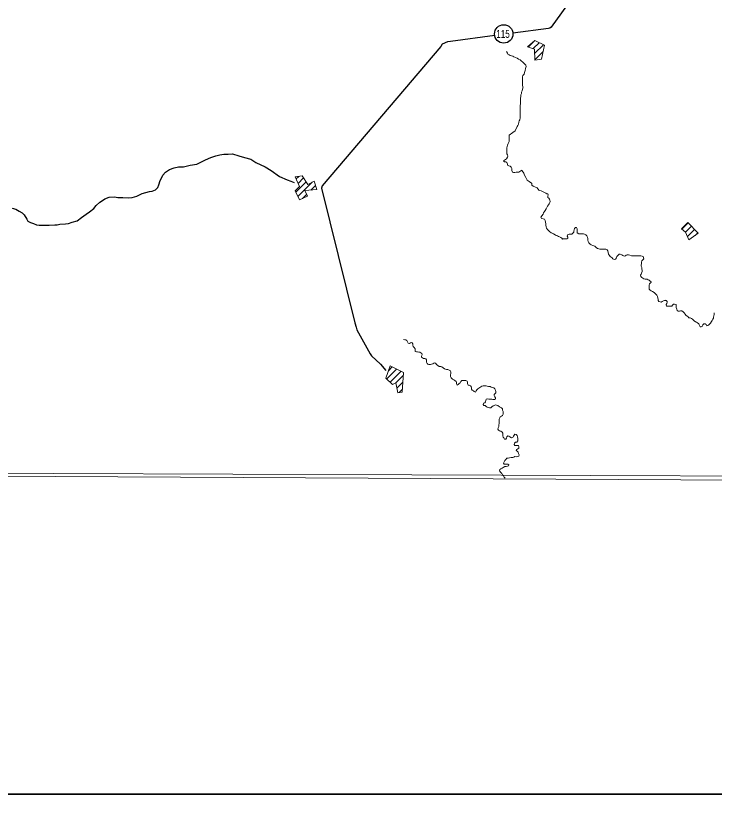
# Model space of a CAD drawing. Extents: x -1643653 to 4543381, y 1624270 to 13878484.
# Drawn here: x 608778 to 614885, y 8895895 to 8902830 of the extents above; entities that cross this region are included whole.
import ezdxf
from ezdxf.enums import TextEntityAlignment as Align

# ---------------------------------------------------------------- set-up
doc = ezdxf.new("R2010")
doc.units = 0
doc.header["$LTSCALE"] = 200
doc.layers.add('1', color=7, linetype='Continuous', lineweight=13)
doc.layers.add('6', color=7, linetype='Continuous', lineweight=13)

msp = doc.modelspace()

# ---------------------------------------------------------------- linework, layer by layer
at = {"layer": '1', "lineweight": 25}
msp.add_spline([(814781, 9009175.5), (814787.2, 9009173.4), (814796.9, 9009173.4), (814799.4, 9009172.4), (814805.1, 9009174.5), (814805.6, 9009176.5), (814811.7, 9009179.5), (814811.7, 9009179.5), (814801.5, 9009181), (814790.7, 9009181.5), (814784.1, 9009183.1), (814777.4, 9009185.1), (814778.4, 9009175.5)], degree=3, dxfattribs=at)
at = {"layer": '6'}
for p, q in [((613258.9, 8902557.5), (613307.3, 8902605.9)), ((613301.4, 8902543.4), (613353.5, 8902595.5)), ((613314.5, 8902500), (613391.6, 8902577)), ((613315.6, 8902444.5), (613388.7, 8902517.5)), ((611230.3, 8901404.8), (611252.2, 8901426.7)), ((611248, 8901365.9), (611294.8, 8901412.8)), ((611226.5, 8901287.9), (611316.8, 8901378.2)), ((611245.1, 8901249.9), (611370.1, 8901374.9)), ((611358.8, 8901307.1), (611399.5, 8901347.8)), ((611285.4, 8901233.7), (611320.5, 8901268.7)), ((614602.7, 8900965), (614658.4, 8901020.7)), ((614634.6, 8900940.2), (614686, 8900991.7)), ((614651.2, 8900900.4), (614713.6, 8900962.7)), ((614718.1, 8900910.6), (614741.2, 8900933.8)), ((613558.2, 8900878.2), (613557.9, 8900877)), ((612022, 8899656), (612108.6, 8899742.6)), ((612037, 8899727.6), (612070.7, 8899761.3)), ((612051.1, 8899628.6), (612146.6, 8899724)), ((612101.1, 8899622), (612167.9, 8899688.8)), ((612110.5, 8899574.8), (612163.2, 8899627.5)), ((612129.1, 8899536.8), (612158.5, 8899566.2))]:
    msp.add_line(p, q, dxfattribs=at)
at = {"layer": '6', "lineweight": 35}
msp.add_lwpolyline([(574695.3, 8924769.6), (626625.7, 8924769.6), (626625.7, 8896026.7), (574695.3, 8896026.7)], close=True, dxfattribs=at)
at = {"layer": '6'}
for points in [[(618535.2, 8909853.3), (607574.3, 8909890.7), (607543.3, 8898835.3), (618504.2, 8898795.8)], [(613253.6, 8902559.2), (613316.1, 8902613.6), (613400.9, 8902572.5), (613374.3, 8902452.9), (613315.7, 8902442), (613313.8, 8902539.4)], [(611222.2, 8901422.7), (611283.2, 8901431), (611331.4, 8901355.2), (611388, 8901384.1), (611411, 8901311.7), (611304.4, 8901302.2), (611328.1, 8901252.8), (611258.8, 8901221.7), (611220.8, 8901299.8), (611260, 8901339.5)], [(614654.9, 8901024.3), (614599.9, 8900967.2), (614634.5, 8900940.5), (614662.7, 8900873), (614745.5, 8900929.3)], [(612052.6, 8899770.2), (612169.7, 8899712.7), (612156.6, 8899541.5), (612118.4, 8899535), (612101, 8899622.7), (612072.7, 8899608.2), (612013.7, 8899663.8)]]:
    msp.add_lwpolyline(points, close=True, dxfattribs=at)
at = {"layer": '6', "lineweight": 25}
for points in [[(614884.3, 8904031.6), (614289.5, 8903510.2), (613661, 8902994.8), (613641.6, 8902983.7), (613458.3, 8902730.3), (613448.1, 8902723.2), (613436.9, 8902720.2), (613124.7, 8902678.9)], [(612965.8, 8902657.9), (612578.6, 8902606.6), (612553.1, 8902601.6), (612506.2, 8902581.3), (612494.9, 8902560.9), (611458.3, 8901343.3), (611451.1, 8901322.9), (611742.2, 8900146.7), (611753.3, 8900110), (611761.3, 8900086.6), (611876.7, 8899876.5), (611889.9, 8899857.1), (611968.1, 8899786.6), (612014.2, 8899728.6)], [(610201.6, 8901509.7), (610244.4, 8901511.6), (610303.5, 8901523.7), (610360.6, 8901533.8), (610391.2, 8901548), (610438.2, 8901571.4), (610483.1, 8901590.6), (610526, 8901606.9), (610561.7, 8901616), (610597.3, 8901621), (610635, 8901621.9), (610672.7, 8901623.9), (610728.7, 8901605.5), (610777.6, 8901593.2), (610834.6, 8901576.8), (610877.3, 8901548.1), (610958.6, 8901509.3), (611010.5, 8901479.6), (611082.6, 8901426.5), (611149.8, 8901396.9), (611184.3, 8901383.6), (611211.9, 8901373.9)], [(609069.8, 8901001.3), (609118.7, 8901002.2), (609140.1, 8901002.2), (609163.6, 8901008.3), (609211.5, 8901012.2), (609240, 8901014.2), (609271.6, 8901025.4), (609315.5, 8901039.6), (609352.3, 8901066), (609392.1, 8901096.5), (609423.8, 8901115.8), (609460.6, 8901147.3), (609481, 8901171.7), (609511.7, 8901202.2), (609536.2, 8901215.4), (609556.7, 8901230.7), (609593.4, 8901244.9), (609641.3, 8901246.8), (609669.8, 8901242.7), (609712.6, 8901241.6), (609761.5, 8901239.5), (609794.1, 8901241.4), (609835.9, 8901254.6), (609883.9, 8901277.9), (609914.5, 8901287.1), (609947.1, 8901294.1), (609970.6, 8901296.1), (609999.1, 8901310.3), (610019.6, 8901328.6), (610029.9, 8901353.1), (610040.2, 8901389.7), (610053.5, 8901416.2), (610064.8, 8901436.6), (610086.3, 8901463), (610122.1, 8901486.4), (610161.8, 8901501.6), (610201.6, 8901509.7)], [(608745.3, 8901147.6), (608778.9, 8901141.4), (608808.4, 8901124), (608833.8, 8901107.7), (608851.1, 8901089.3), (608874.4, 8901051.6), (608884.5, 8901036.3), (608905.9, 8901024), (608932.3, 8901014.8), (608959.8, 8901002.5), (608982.2, 8901001.5), (609069.8, 8901001.3)]]:
    msp.add_lwpolyline(points, dxfattribs=at)
at = {"layer": '6'}
for points in [[(613067.8, 8902517.8), (613076.8, 8902504.5), (613080.8, 8902495.3), (613091, 8902488.1), (613102.1, 8902483.9), (613113.3, 8902479.8), (613124.5, 8902476.7), (613134.6, 8902471.5), (613147.8, 8902467.4), (613162, 8902460.2), (613175.2, 8902452.9), (613187.3, 8902444.7), (613197.4, 8902436.5), (613210.6, 8902425.2), (613218.7, 8902418.1), (613227.7, 8902409.8), (613238.9, 8902399.6), (613241.8, 8902388.4), (613236.6, 8902370.1), (613231.4, 8902351.8), (613226.2, 8902335.5), (613223.1, 8902321.3), (613212.8, 8902310.1), (613208.7, 8902296.9), (613208.6, 8902286.7), (613210.5, 8902272.5), (613210.5, 8902262.3), (613210.3, 8902245), (613210.2, 8902232.7), (613210.2, 8902220.5), (613213.1, 8902210.3), (613215.1, 8902208.5)], [(613214.9, 8902208.8), (613211.4, 8902200.8), (613205.1, 8902175.3), (613200.9, 8902162.1), (613199.8, 8902149.9), (613195.7, 8902138.7), (613195.6, 8902128.6), (613192.4, 8902108.2), (613192.3, 8902087.8), (613191.2, 8902074.6), (613191.1, 8902061.3), (613187.9, 8902046.1), (613187.8, 8902034.9), (613187.8, 8902023.7), (613188.9, 8902003.7), (613187.6, 8901993.1), (613187.5, 8901980.9), (613187.4, 8901965.6), (613188.3, 8901951.4), (613189.2, 8901939.2), (613185.5, 8901921), (613180.9, 8901911.7), (613176.7, 8901899.5), (613173.6, 8901882.2), (613169.4, 8901872.1), (613162.2, 8901861.9), (613144.8, 8901826.3), (613125.2, 8901810.6), (613093.6, 8901785.9), (613093.5, 8901775.8), (613092.4, 8901763.5), (613092.3, 8901753.4), (613092.2, 8901743.2), (613092.2, 8901730.9), (613083.9, 8901714.7), (613076.7, 8901698.5), (613075.6, 8901688.3), (613072.5, 8901676.1), (613072.4, 8901663.9), (613072.2, 8901647.6), (613072.2, 8901635.3), (613072.1, 8901625.2), (613077.1, 8901614.9), (613080.1, 8901604.7), (613077, 8901594.6), (613067.7, 8901581.4), (613051.4, 8901568.2), (613043.2, 8901562.2), (613050.2, 8901554), (613062.5, 8901553.9), (613071.6, 8901546.7), (613077.6, 8901534.5), (613078.5, 8901524.3), (613088.7, 8901520.2), (613100.8, 8901515), (613111, 8901508.8), (613117, 8901495.5), (613116.8, 8901478.2), (613120.8, 8901464.9), (613131, 8901459.8), (613143.2, 8901460.7), (613153.4, 8901463.7), (613164.6, 8901463.7), (613175.8, 8901464.6), (613186, 8901470.7), (613194.2, 8901476.7), (613203.3, 8901480.7)], [(613203.3, 8901480.7), (613207.5, 8901475.3), (613220.8, 8901455), (613227, 8901438.8), (613237.3, 8901416.4), (613250.6, 8901395.1), (613268, 8901382.9), (613288.8, 8901367.7)], [(613288.8, 8901367.7), (613291.1, 8901363.5), (613291.6, 8901350.4), (613301.8, 8901340.3), (613337.5, 8901327.3), (613352.9, 8901307), (613358, 8901304), (613372.2, 8901300), (613390.6, 8901292.9), (613402.8, 8901284.9)], [(613402.8, 8901284.9), (613412.2, 8901280.8), (613421.3, 8901273.6), (613429.4, 8901273), (613432.2, 8901268.8), (613432.3, 8901265)], [(613369.1, 8901070.7), (613389.4, 8901097.2), (613393.5, 8901107.3), (613400.7, 8901118.5), (613405.9, 8901127.6), (613415.1, 8901141.8), (613422.3, 8901156.1), (613428.5, 8901166.2), (613436.8, 8901178.4), (613442.9, 8901186.5), (613449.1, 8901197.7), (613452.2, 8901207.8), (613449.2, 8901219), (613444.2, 8901228.2), (613438.2, 8901236.4), (613431.1, 8901243.6), (613431.2, 8901254.8), (613432.3, 8901265), (613432.3, 8901265)], [(613557.9, 8900877), (613552.9, 8900886.2), (613543.8, 8900891.3), (613533.6, 8900897.5), (613524.5, 8900901.7), (613515.4, 8900906.8), (613503.2, 8900910.9), (613494.1, 8900917.1), (613480.9, 8900925.3), (613469.8, 8900930.5), (613458.6, 8900934.7), (613445.5, 8900945.9), (613428.3, 8900962.3), (613418.2, 8900974.6), (613415.3, 8900985.9), (613413.3, 8900999.1), (613412.4, 8901013.4), (613411.5, 8901025.6), (613408.5, 8901040.9), (613401.5, 8901054.2), (613390.3, 8901055.3), (613375.1, 8901058.4), (613369.1, 8901070.7), (613369.1, 8901072), (613369.1, 8901070.7)], [(614265.5, 8900726.8), (614255.3, 8900728.9), (614245.2, 8900731), (614233, 8900731.1), (614222.8, 8900731.2), (614212.6, 8900731.2), (614201.5, 8900732.3), (614187.2, 8900733.4), (614174, 8900733.5), (614162.8, 8900733.6), (614148.6, 8900737.8), (614136.4, 8900741.9), (614125.2, 8900742), (614115.1, 8900739), (614108.9, 8900730.9), (614097.7, 8900727.9), (614086.6, 8900736.1), (614076.4, 8900742.3), (614064.3, 8900747.5), (614054.1, 8900747.5), (614044.9, 8900739.4), (614034.6, 8900727.3), (614031.5, 8900715.1), (614021.2, 8900703.9), (614012.1, 8900699.9), (613999.9, 8900706.1), (613992.8, 8900714.3), (613985.8, 8900721.5), (613976.6, 8900725.6), (613968.6, 8900735.8), (613961.5, 8900748.1), (613957.6, 8900762.4), (613955.6, 8900776.7), (613948.6, 8900783.8), (613937.4, 8900790), (613924.2, 8900790.1), (613914, 8900790.2), (613899.8, 8900790.3), (613886.6, 8900790.3), (613876.4, 8900792.4), (613865.3, 8900797.6), (613853.1, 8900804.8), (613843, 8900816.1), (613824.8, 8900823.3), (613810.6, 8900827.5), (613799.4, 8900834.7), (613790.3, 8900844.9), (613783.3, 8900856.2), (613780.3, 8900869.4), (613780.4, 8900882.7), (613777.5, 8900894.9), (613772.5, 8900906.2), (613763.4, 8900914.4), (613751.2, 8900920.6), (613742.1, 8900924.7), (613728.9, 8900925.8), (613714.6, 8900925.9), (613701.4, 8900926), (613687.2, 8900932.2), (613687.3, 8900944.4), (613687.4, 8900957.6), (613687.5, 8900968.8), (613681.5, 8900980.1), (613671.3, 8900979.1), (613664.1, 8900971), (613660, 8900960.8), (613658.9, 8900948.6), (613657.8, 8900938.5), (613650.6, 8900929.3), (613641.4, 8900922.3), (613630.2, 8900921.3), (613617, 8900920.4), (613605.8, 8900917.4), (613600.6, 8900905.2), (613605.6, 8900896), (613604.5, 8900885.8), (613595.3, 8900881.8), (613584.1, 8900880.9), (613573, 8900880.9), (613562.8, 8900880), (613558.2, 8900878.2)], [(614333.4, 8900497.8), (614333.4, 8900503.9), (614326.3, 8900512.1), (614318.2, 8900518.3), (614309.1, 8900523.4), (614299, 8900528.6), (614282.7, 8900528.7), (614270.5, 8900531.8), (614261.4, 8900535.9), (614251.3, 8900543.1), (614244.2, 8900552.3), (614241.2, 8900563.6), (614245.4, 8900572.7), (614249.5, 8900581.8), (614254.7, 8900594), (614254.8, 8900605.2), (614252.8, 8900619.5), (614251.9, 8900630.7), (614247.9, 8900640.9), (614248, 8900652.1), (614249.1, 8900664.3), (614249.2, 8900676.6), (614253.3, 8900688.8), (614264.6, 8900698.9), (614270.7, 8900707), (614265.5, 8900726.8)], [(614664.7, 8900190.6), (614656.6, 8900197.8), (614648.6, 8900206), (614637.4, 8900213.2), (614631.4, 8900223.4), (614624.3, 8900233.6), (614613.2, 8900243.9), (614602.1, 8900251.1), (614590.9, 8900251.2), (614580.7, 8900247.2), (614570.5, 8900247.2), (614562.5, 8900255.4), (614559.5, 8900265.6), (614553.5, 8900281.9), (614551.6, 8900296.2), (614551.6, 8900306.4), (614539.4, 8900310.6), (614529.3, 8900308.6), (614521.1, 8900301.5), (614513.9, 8900292.4), (614502.7, 8900292.5), (614490.5, 8900293.6), (614480.3, 8900293.6), (614468.1, 8900293.7), (614466.2, 8900305.9), (614471.3, 8900316.1), (614475.5, 8900326.2), (614473.7, 8900333.3), (614468.3, 8900338.8), (614465.5, 8900344.2), (614462.8, 8900341.5), (614452.2, 8900342.7), (614442, 8900338.7), (614431.8, 8900332.6), (614422.6, 8900327.6), (614412.4, 8900328.7), (614402.3, 8900333.8), (614395.2, 8900342), (614394.3, 8900352.2), (614391.3, 8900363.4), (614389.4, 8900376.7), (614383.4, 8900388.9), (614372.3, 8900400.2), (614361.2, 8900411.5), (614347, 8900420.8), (614334.8, 8900426.9), (614325.7, 8900432.1), (614315.6, 8900442.3), (614315.7, 8900454.6), (614315.8, 8900464.7), (614315.8, 8900477), (614321, 8900486.1), (614329.2, 8900495.2), (614333.4, 8900497.8)], [(614885.7, 8900232.8), (614885.7, 8900230.9), (614884.6, 8900220.8), (614882.5, 8900208.6), (614880.4, 8900197.4), (614878.3, 8900187.2), (614874.1, 8900178.1), (614867.9, 8900165.9), (614862.8, 8900156.8), (614854.6, 8900144.6), (614847.4, 8900137.5), (614839.2, 8900130.4), (614831, 8900123.3), (614819.8, 8900119.3), (614814.8, 8900130.6), (614807.7, 8900137.8), (614794.5, 8900138.8), (614787.3, 8900127.7), (614783.2, 8900116.5), (614772, 8900112.5), (614762.4, 8900110.6), (614761.4, 8900112.2)], [(614761.4, 8900112.2), (614760.8, 8900116.7), (614753.8, 8900128.9), (614749.8, 8900138.1), (614740.7, 8900146.3), (614731.6, 8900151.5), (614721.4, 8900155.6), (614710.3, 8900162.8), (614704.2, 8900171), (614695.1, 8900178.2), (614686, 8900185.4), (614674.9, 8900190.5), (614664.7, 8900190.6)], [(612169.4, 8900000.7), (612179.1, 8899998.2), (612189.2, 8899998.2), (612198.4, 8899993), (612202.4, 8899980.8), (612208.4, 8899967.5), (612220.6, 8899966.4), (612230.8, 8899972.4), (612242, 8899974.4), (612249, 8899964.2), (612251, 8899951.9), (612254, 8899938.7), (612263.1, 8899930.5), (612269.1, 8899919.2), (612269, 8899907), (612270.9, 8899894.8), (612281.1, 8899892.7), (612291.3, 8899892.6), (612301.4, 8899891.5), (612311.6, 8899889.4), (612320.7, 8899885.3), (612328.8, 8899877.1), (612330.8, 8899865.9), (612326.6, 8899855.7), (612325.5, 8899845.5), (612333.6, 8899839.3), (612343.8, 8899836.2), (612356, 8899836.2), (612365.1, 8899832), (612369.1, 8899822.8), (612369.1, 8899812.6), (612369, 8899801.4), (612374, 8899791.2), (612381.1, 8899784), (612391.2, 8899782.9), (612403.4, 8899781.8), (612414.6, 8899784.8), (612424.8, 8899787.8), (612433, 8899793.9), (612443.2, 8899796.9), (612451.3, 8899790.7), (612458.4, 8899782.5), (612468.5, 8899773.3), (612480.6, 8899765.1), (612493.8, 8899765), (612504, 8899760.8), (612514.1, 8899752.6), (612526.2, 8899745.4), (612535.4, 8899741.3), (612545.5, 8899738.2), (612556.7, 8899738.1), (612567.9, 8899733.9), (612578, 8899726.7), (612581, 8899716.5), (612580.9, 8899704.3), (612579.8, 8899692.1), (612578.7, 8899678.8), (612585.7, 8899664.5), (612597.8, 8899654.3), (612609, 8899649.1), (612617.1, 8899642.9), (612628.2, 8899634.7), (612632.2, 8899625.5), (612632.2, 8899614.3), (612638.2, 8899603.1), (612648.4, 8899609.1), (612655.6, 8899616.2), (612663.8, 8899623.3), (612669.9, 8899633.4), (612679.2, 8899642.6), (612691.4, 8899642.5), (612702.5, 8899641.4), (612713.7, 8899641.3), (612724.9, 8899637.2), (612727.9, 8899626.9), (612727.8, 8899614.7), (612732.8, 8899602.5), (612743, 8899602.4), (612753.1, 8899597.2), (612759.1, 8899589.1), (612763.1, 8899576.8), (612764.1, 8899566.6), (612770.1, 8899558.4), (612779.2, 8899553.3), (612786.3, 8899545.1), (612797.5, 8899540.9), (612804.7, 8899552.1), (612810.8, 8899561.2), (612819, 8899568.3), (612826.2, 8899575.4), (612836.4, 8899580.4), (612844.6, 8899587.5), (612854.8, 8899592.5), (612866, 8899595.5), (612877.2, 8899595.4), (612890.4, 8899595.3), (612900.6, 8899594.3), (612912.8, 8899590.1), (612925, 8899590), (612936.1, 8899584.9), (612946.3, 8899581.8)], [(612946.3, 8899581.8), (612957.4, 8899578.6), (612966.5, 8899570.4), (612972.6, 8899558.2), (612976.5, 8899546.9), (612975.5, 8899535.7), (612969.3, 8899527.6), (612962.1, 8899520.5), (612961, 8899510.3), (612966, 8899499.1), (612973.1, 8899490.9), (612971.8, 8899480.8), (612962.8, 8899477.7), (612950.6, 8899477.8), (612939.5, 8899477.9), (612929.3, 8899477.9), (612915.1, 8899480.1), (612903.9, 8899481.2), (612891.6, 8899478.2), (612888.5, 8899467), (612884.4, 8899456.8), (612880.2, 8899447.7), (612869, 8899443.7), (612863.8, 8899431.5), (612871.9, 8899424.3), (612883.1, 8899424.2), (612891.2, 8899414), (612901.3, 8899408.8), (612911.5, 8899406.7), (612921.7, 8899404.6), (612931.8, 8899404.6), (612940, 8899412.7), (612952.3, 8899419.7), (612961.5, 8899424.8), (612971.7, 8899429.8), (612981.8, 8899425.7), (612993, 8899422.5), (613007.2, 8899412.2), (613024.4, 8899403), (613033.5, 8899394.8), (613035.4, 8899382.5), (613040.4, 8899371.3), (613041.4, 8899358), (613040.3, 8899347.8), (613033.1, 8899337.7), (613024.9, 8899330.6), (613014.7, 8899324.6), (613009.5, 8899315.4), (613006.4, 8899305.3), (613005.3, 8899295.1), (613005.2, 8899280.8), (613004.1, 8899268.6), (613001, 8899252.3), (613000.9, 8899240.1), (612995.7, 8899227.9), (612994.6, 8899216.7), (612999.6, 8899207.5), (613007.7, 8899201.3), (613018.9, 8899199.2), (613031.1, 8899192), (613036.1, 8899182.8), (613038, 8899170.6), (613038, 8899158.4), (613038.9, 8899148.2), (613045, 8899140), (613053, 8899130.8), (613064.2, 8899130.7), (613069.4, 8899139.8), (613073.5, 8899151), (613079.7, 8899159.1), (613088.8, 8899155), (613098.9, 8899148.8), (613112.1, 8899141.6), (613124.3, 8899145.6), (613130.5, 8899154.7), (613136.7, 8899163.8), (613142.8, 8899172), (613155, 8899170.9), (613161.1, 8899162.7), (613165.1, 8899151.4), (613168, 8899136.1), (613167.9, 8899125.9), (613167.9, 8899115.8), (613160.7, 8899104.6), (613148.5, 8899102.7), (613140.3, 8899095.6), (613136.1, 8899083.4), (613142.2, 8899075.2), (613152.3, 8899074.1), (613162.5, 8899074), (613172.7, 8899072.9), (613176.7, 8899061.7), (613177.6, 8899051.5), (613169.4, 8899045.5), (613158.2, 8899040.4), (613154.1, 8899031.3), (613161.1, 8899024.1), (613170.2, 8899014.9), (613175.2, 8899003.7), (613179.2, 8898992.4), (613177.1, 8898981.2)], [(613177.1, 8898981.2), (613164.9, 8898978.2), (613152.7, 8898976.3), (613141.5, 8898978.4), (613133.3, 8898971.3), (613123.1, 8898969.3), (613108.9, 8898968.4), (613095.6, 8898967.5), (613083.4, 8898963.5), (613073.2, 8898962.5), (613063, 8898951.4), (613055.8, 8898942.3), (613047.6, 8898932.1), (613043.5, 8898921), (613049.5, 8898910.7), (613059.7, 8898910.7), (613069.8, 8898910.6), (613081, 8898911.6), (613090.1, 8898906.4), (613086, 8898897.2), (613076.8, 8898893.2), (613066.6, 8898891.3), (613054.4, 8898889.3), (613040.1, 8898883.3), (613029.9, 8898875.2), (613020.7, 8898871.2), (613009.5, 8898865.2), (613008.4, 8898851.9), (613020.5, 8898839.6), (613029.6, 8898829.4), (613035.6, 8898818.1), (613042.7, 8898807.9), (613048.7, 8898797.7), (613056.8, 8898789.4), (613057.8, 8898788.4)], [(574695.3, 8898953.2), (596544.3, 8898870.4), (626625.7, 8898710.8)]]:
    msp.add_lwpolyline(points, dxfattribs=at)
at = {"layer": '6', "lineweight": 25}
msp.add_circle((613045.3, 8902672.4), 80.3, dxfattribs=at)

# ---------------------------------------------------------------- texts
at = {"layer": '6', "width": 0.75}
msp.add_text('115', height=70, dxfattribs=at).set_placement((613038.9, 8902637.7), align=Align.CENTER)

doc.saveas('drawing.dxf')
